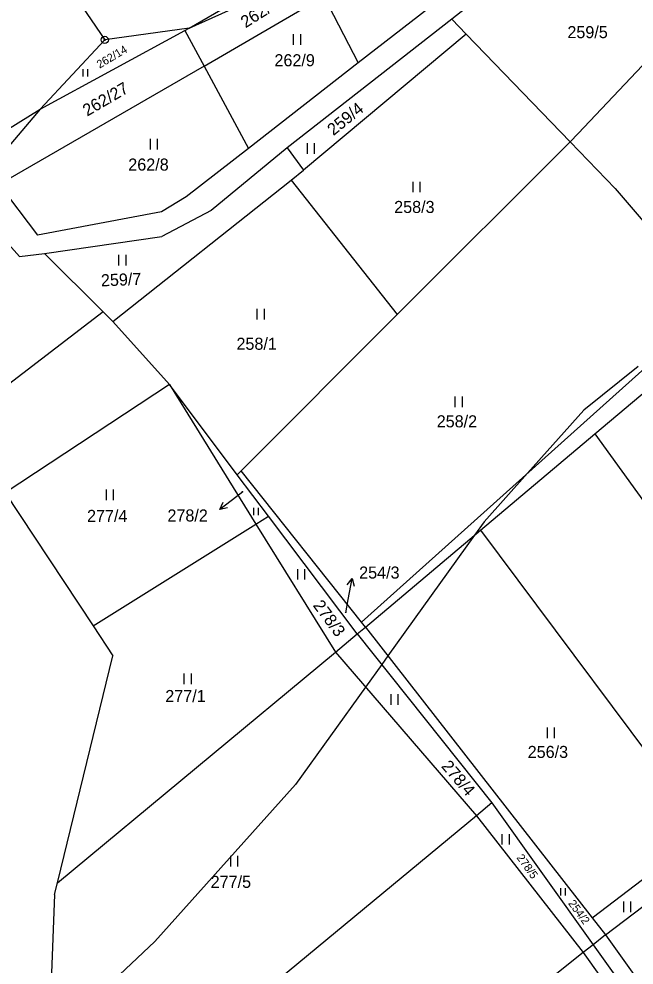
# Model space of a CAD drawing. Extents: x -445050 to -440454, y -1134563 to -1129741.
# Drawn here: x -442260.5 to -442173.9, y -1130856.4 to -1130723.1 of the extents above; entities that cross this region are included whole.
import ezdxf

# ---------------------------------------------------------------- set-up
doc = ezdxf.new("R2010")
doc.units = 0
for name, color, linetype in [('Vrstva 1', 7, 'Continuous'), ('Vrstva 16', 7, 'Continuous'), ('Vrstva 18', 7, 'Continuous'), ('Vrstva 24', 7, 'Continuous'), ('Vrstva 25', 7, 'Continuous'), ('Vrstva 52', 7, 'Continuous'), ('Vrstva 6', 7, 'Continuous')]:
    doc.layers.add(name, color=color, linetype=linetype)

msp = doc.modelspace()

# ---------------------------------------------------------------- linework, layer by layer
at = {"layer": 'Vrstva 1'}
for points in [[(-442273.36, -1130689.57), (-442248.41, -1130726.08)], [(-442195.33, -1130715.79), (-442212.71, -1130729.32)], [(-442236.55, -1130724.43), (-442227.05, -1130718.89)], [(-442234.43, -1130729.78), (-442217.56, -1130719.93)], [(-442217.56, -1130719.93), (-442212.71, -1130729.32)], [(-442196.89, -1130721.12), (-442199.52, -1130723.17)], [(-442199.52, -1130723.17), (-442222.74, -1130741.28)], [(-442257.49, -1130735.85), (-442237.14, -1130724.75)], [(-442236.55, -1130724.43), (-442248.41, -1130726.08)], [(-442237.14, -1130724.75), (-442236.55, -1130724.43)], [(-442248.41, -1130726.08), (-442257.49, -1130735.85)], [(-442234.43, -1130729.78), (-442263.34, -1130746.47)], [(-442234.43, -1130729.78), (-442228.19, -1130741.37)], [(-442212.71, -1130729.32), (-442228.19, -1130741.37)], [(-442266.87, -1130741.62), (-442257.49, -1130735.85)], [(-442228.19, -1130741.37), (-442236.93, -1130748.17)], [(-442222.74, -1130741.28), (-442233.43, -1130750.13)], [(-442263.34, -1130746.47), (-442257.88, -1130753.57)], [(-442236.93, -1130748.17), (-442240.43, -1130750.31)], [(-442260.42, -1130756.58), (-442266.87, -1130749.4)], [(-442233.43, -1130750.13), (-442240.36, -1130753.79)], [(-442240.43, -1130750.31), (-442257.88, -1130753.57)], [(-442256.91, -1130756.15), (-442240.36, -1130753.79)], [(-442260.42, -1130756.58), (-442256.91, -1130756.15)], [(-442179.41, -1130781.58), (-442166.73, -1130770.91)], [(-442195.52, -1130795.14), (-442179.41, -1130781.58)], [(-442227.12, -1130794.28), (-442225.34, -1130793.16)], [(-442212.85, -1130809.73), (-442225.34, -1130793.16)], [(-442250.04, -1130808.62), (-442227.12, -1130794.28)], [(-442211.71, -1130808.77), (-442195.52, -1130795.14)], [(-442250.04, -1130808.62), (-442247.28, -1130812.85)], [(-442212.85, -1130809.73), (-442211.71, -1130808.77)], [(-442255.08, -1130844.78), (-442247.28, -1130812.85)], [(-442255.49, -1130846.45), (-442255.08, -1130844.78)], [(-442255.49, -1130846.45), (-442256.99, -1130885.76)]]:
    msp.add_lwpolyline(points, dxfattribs=at)
at = {"layer": 'Vrstva 16'}
for p, q in [((-442229.83, -1130790.39), (-442232.22, -1130792.21)), ((-442214.14, -1130804.9), (-442213.59, -1130801.95))]:
    msp.add_line(p, q, dxfattribs=at)
for points in [[(-442228.96, -1130789.73), (-442229.83, -1130790.39)], [(-442231.12, -1130792), (-442232.22, -1130792.21), (-442231.72, -1130791.2)], [(-442214.27, -1130802.84), (-442213.59, -1130801.95), (-442213.28, -1130803.03)], [(-442214.49, -1130806.78), (-442214.14, -1130804.9)]]:
    msp.add_lwpolyline(points, dxfattribs=at)
at = {"layer": 'Vrstva 24'}
for radius in [0.5, 0.1]:
    msp.add_circle((-442248.41, -1130726.08), radius, dxfattribs=at)
at = {"layer": 'Vrstva 25'}
for p, q in [((-442221.82, -1130726.8), (-442221.82, -1130725.3)), ((-442220.82, -1130726.8), (-442220.82, -1130725.3)), ((-442251.46, -1130731.22), (-442251.46, -1130730.22)), ((-442250.79, -1130731.22), (-442250.79, -1130730.22)), ((-442241.98, -1130741.52), (-442241.98, -1130740.02)), ((-442240.98, -1130741.52), (-442240.98, -1130740.02)), ((-442219.86, -1130742.15), (-442219.86, -1130740.65)), ((-442218.86, -1130742.15), (-442218.86, -1130740.65)), ((-442205, -1130747.55), (-442205, -1130746.05)), ((-442204, -1130747.55), (-442204, -1130746.05)), ((-442246.41, -1130757.85), (-442246.41, -1130756.35)), ((-442245.41, -1130757.85), (-442245.41, -1130756.35)), ((-442226.93, -1130765.44), (-442226.93, -1130763.94)), ((-442225.93, -1130765.44), (-442225.93, -1130763.94)), ((-442199.06, -1130777.82), (-442199.06, -1130776.32)), ((-442198.06, -1130777.82), (-442198.06, -1130776.32)), ((-442248.18, -1130790.92), (-442248.18, -1130789.42)), ((-442247.18, -1130790.92), (-442247.18, -1130789.42)), ((-442227.42, -1130793), (-442227.42, -1130792)), ((-442226.76, -1130793), (-442226.76, -1130792)), ((-442221.24, -1130802.1), (-442221.24, -1130800.6)), ((-442220.24, -1130802.1), (-442220.24, -1130800.6)), ((-442237.22, -1130816.81), (-442237.22, -1130815.31)), ((-442236.22, -1130816.81), (-442236.22, -1130815.31)), ((-442208.09, -1130819.72), (-442208.09, -1130818.22)), ((-442207.09, -1130819.72), (-442207.09, -1130818.22)), ((-442186.08, -1130824.41), (-442186.08, -1130822.91)), ((-442185.08, -1130824.41), (-442185.08, -1130822.91)), ((-442192.43, -1130839.42), (-442192.43, -1130837.92)), ((-442191.43, -1130839.42), (-442191.43, -1130837.92)), ((-442230.68, -1130842.5), (-442230.68, -1130841)), ((-442229.68, -1130842.5), (-442229.68, -1130841)), ((-442184.21, -1130846.58), (-442184.21, -1130845.57)), ((-442183.54, -1130846.58), (-442183.54, -1130845.57)), ((-442175.34, -1130848.94), (-442175.34, -1130847.44)), ((-442174.34, -1130848.94), (-442174.34, -1130847.44))]:
    msp.add_line(p, q, dxfattribs=at)
at = {"layer": 'Vrstva 52'}
msp.add_lwpolyline([(-442173.31, -1130772.07), (-442180.96, -1130778.23), (-442188.89, -1130787.12), (-442194.99, -1130793.96), (-442196.33, -1130795.82), (-442208.55, -1130812.83), (-442209.42, -1130814.04), (-442211.7, -1130817.22), (-442221.57, -1130830.95), (-442241.34, -1130853.06), (-442256.22, -1130867.09)], dxfattribs=at)
at = {"layer": 'Vrstva 6'}
for points in [[(-442157.97, -1130714.08), (-442181.75, -1130739.26)], [(-442236.55, -1130724.43), (-442226.4, -1130719.83)], [(-442199.52, -1130723.17), (-442197.5, -1130725.3)], [(-442237.14, -1130724.75), (-442234.43, -1130729.78)], [(-442197.5, -1130725.3), (-442220.45, -1130744.41)], [(-442197.5, -1130725.3), (-442182.89, -1130740.43)], [(-442257.49, -1130735.85), (-442265.32, -1130744.98)], [(-442182.89, -1130740.43), (-442181.75, -1130739.26)], [(-442207.22, -1130764.78), (-442182.89, -1130740.43)], [(-442182.89, -1130740.43), (-442176.53, -1130747.01)], [(-442222.74, -1130741.28), (-442220.45, -1130744.41)], [(-442222.18, -1130745.85), (-442220.45, -1130744.41)], [(-442247.3, -1130765.72), (-442222.18, -1130745.85)], [(-442222.18, -1130745.85), (-442207.22, -1130764.78)], [(-442176.53, -1130747.01), (-442168.94, -1130755.89)], [(-442256.91, -1130756.15), (-442248.66, -1130764.37)], [(-442248.66, -1130764.37), (-442268.66, -1130779.73)], [(-442248.66, -1130764.37), (-442247.3, -1130765.72)], [(-442229.19, -1130786.77), (-442207.22, -1130764.78)], [(-442212.26, -1130808.08), (-442163.73, -1130764.55)], [(-442239.32, -1130774.62), (-442247.3, -1130765.72)], [(-442239.32, -1130774.62), (-442262.42, -1130789.87)], [(-442239.32, -1130774.62), (-442227.12, -1130794.28)], [(-442229.75, -1130787.32), (-442239.32, -1130774.62)], [(-442179.41, -1130781.58), (-442147.75, -1130825.31)], [(-442229.75, -1130787.32), (-442229.19, -1130786.77)], [(-442225.34, -1130793.16), (-442229.75, -1130787.32)], [(-442212.26, -1130808.08), (-442229.19, -1130786.77)], [(-442262.42, -1130789.87), (-442250.04, -1130808.62)], [(-442227.12, -1130794.28), (-442215.94, -1130812.3)], [(-442195.52, -1130795.14), (-442163.8, -1130837.56)], [(-442211.71, -1130808.77), (-442212.26, -1130808.08)], [(-442211.71, -1130808.77), (-442179.77, -1130849.74)], [(-442215.94, -1130812.3), (-442212.85, -1130809.73)], [(-442212.85, -1130809.73), (-442193.92, -1130833.54)], [(-442255.08, -1130844.78), (-442215.94, -1130812.3)], [(-442215.94, -1130812.3), (-442196.07, -1130835.34)], [(-442193.92, -1130833.54), (-442196.07, -1130835.34)], [(-442193.92, -1130833.54), (-442179.65, -1130853.51)], [(-442196.07, -1130835.34), (-442256.99, -1130885.76)], [(-442196.07, -1130835.34), (-442181.06, -1130854.63)], [(-442179.77, -1130849.74), (-442163.8, -1130837.56)], [(-442177.92, -1130852.12), (-442161.96, -1130840.03)], [(-442179.77, -1130849.74), (-442177.92, -1130852.12)], [(-442177.92, -1130852.12), (-442179.65, -1130853.51)], [(-442177.92, -1130852.12), (-442134.54, -1130912.88)], [(-442179.65, -1130853.51), (-442181.06, -1130854.63)], [(-442179.65, -1130853.51), (-442140.17, -1130908.76)], [(-442181.06, -1130854.63), (-442251.25, -1130910.73)], [(-442181.06, -1130854.63), (-442141.63, -1130909.96)]]:
    msp.add_lwpolyline(points, dxfattribs=at)

# ---------------------------------------------------------------- texts
at = {"layer": 'Vrstva 16'}
for s, p in [('278/2', (-442239.59, -1130793.91)), ('254/3', (-442212.59, -1130801.95))]:
    msp.add_text(s, height=1.7, dxfattribs=at).set_placement(p)
at = {"layer": 'Vrstva 18'}
for s, height, rotation, p in [('262/34', 1.7, 32.108, (-442228.59, -1130724.46)), ('262/14', 1.14, 30.8061, (-442249.13, -1130730.14)), ('262/27', 1.7, 30.2634, (-442250.89, -1130736.9)), ('259/4', 1.7, 39.0159, (-442216.22, -1130739.65)), ('259/7', 1.7, 2.224, (-442248.92, -1130760.8)), ('278/3', 1.7, 306.6071, (-442219.17, -1130805.74)), ('278/4', 1.7, 310.7925, (-442201.11, -1130828.43)), ('278/5', 1.14, 305.903, (-442190.48, -1130841.26)), ('254/2', 1.14, 306.4596, (-442183.21, -1130847.71))]:
    msp.add_text(s, height=height, rotation=rotation, dxfattribs=at).set_placement(p)
for s, height, p in [('259/5', 1.7, (-442183.27, -1130725.84)), ('262/9', 1.7, (-442224.52, -1130729.8)), ('262/8', 1.7, (-442245.1, -1130744.49)), ('258/3', 1.7, (-442207.66, -1130750.46)), ('258/1', 1.7, (-442229.87, -1130769.73)), ('258/2', 1.7, (-442201.67, -1130780.65)), ('278/2', 0.1, (-442229.15, -1130789.73)), ('277/4', 1.7, (-442250.91, -1130793.97)), ('254/3', 0.1, (-442214.68, -1130806.78)), ('277/1', 1.7, (-442239.89, -1130819.34)), ('256/3', 1.7, (-442188.86, -1130827.21)), ('277/5', 1.7, (-442233.5, -1130845.51))]:
    msp.add_text(s, height=height, dxfattribs=at).set_placement(p)

doc.saveas('drawing.dxf')
